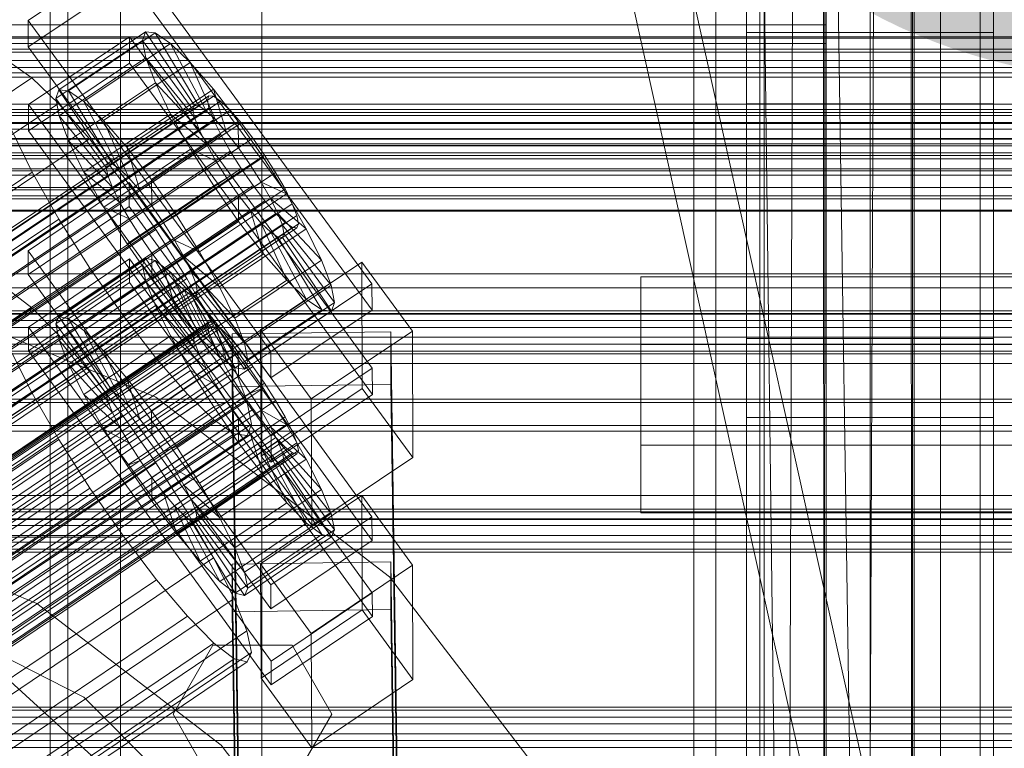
# Model space of a CAD drawing. Header units: millimetres. Extents: x -4738 to 65662, y -68080 to 6847.
# Tile 290 of 656: x 334 to 445, y -34179 to -34096. Entities that reach past the tile are written whole.
import ezdxf

# ---------------------------------------------------------------- set-up
doc = ezdxf.new("R2010")
doc.units = ezdxf.units.MM
for name, color, linetype, lineweight in [('COTAS_O', 1, 'Continuous', 0), ('COTAS_P', 1, 'Continuous', 0), ('frontal_briquetadora', 7, 'Continuous', 0), ('frontal_C01', 7, 'Continuous', 0), ('frontal_C02', 7, 'Continuous', 0), ('frontal_C03', 7, 'Continuous', 0), ('frontal_mezcladora', 7, 'Continuous', 0), ('frontal_secador', 7, 'Continuous', 0)]:
    doc.layers.add(name, color=color, linetype=linetype, lineweight=lineweight)
doc.dimstyles.new('R19_100', dxfattribs={"dimtxt": 250, "dimasz": 150, "dimexe": 150, "dimexo": 80, "dimgap": 100, "dimtad": 1, "dimtih": 1, "dimtoh": 1, "dimdsep": 46, "dimcen": 0.09, "dimadec": 0, "dimazin": 0, "dimtfac": 1, "dimtdec": 4, "dimtofl": 0, "dimtmove": 0, "dimatfit": 3, "dimfxl": 1, "dimtolj": 1, "dimtzin": 0, "dimarcsym": 0})

# ---------------------------------------------------------------- blocks, each defined once
blk = doc.blocks.new('DIM_R31_48')
at = {"layer": 'COTAS_O'}
for p, q in [((-1725, -33700), (-1575, -33655)), ((1725, -33700), (1575, -33655)), ((-1725, -34400), (-1725, -33700)), ((-1725, -33700), (1725, -33700)), ((-1725, -33700), (-1575, -33745)), ((1725, -33700), (1575, -33745)), ((1725, -34400), (1725, -33700))]:
    blk.add_line(p, q, dxfattribs=at)
blk.add_text('3450 O', height=250, dxfattribs=at).set_placement((0, -33600))
blk = doc.blocks.new('DIM_R31_49')
at = {"layer": 'COTAS_P'}
for p, q in [((-150, -32300), (550, -32300)), ((550, -32300), (505, -32450)), ((550, -34900), (550, -32300)), ((550, -32300), (595, -32450)), ((550, -34900), (505, -34750)), ((550, -34900), (595, -34750)), ((-150, -34900), (550, -34900))]:
    blk.add_line(p, q, dxfattribs=at)
blk.add_text('2600 P', height=250, rotation=90, dxfattribs=at).set_placement((450, -33600))
blk = doc.blocks.new('DIM_R31_52')
at = {"layer": 'COTAS_O'}
for p, q in [((-650, -34200), (-500, -34155)), ((650, -34200), (500, -34155)), ((-650, -34900), (-650, -34200)), ((-650, -34200), (650, -34200)), ((-650, -34200), (-500, -34245)), ((650, -34200), (500, -34245)), ((650, -34900), (650, -34200))]:
    blk.add_line(p, q, dxfattribs=at)
blk.add_text('1300 O', height=250, dxfattribs=at).set_placement((0, -34100))

msp = doc.modelspace()

# ---------------------------------------------------------------- linework, layer by layer
at = {"layer": 'frontal_briquetadora'}
for p, q in [((430, -34260), (430, -33820)), ((430, -34680), (430, -33820)), ((210, -34060), (430, -34260)), ((430, -34060), (430, -34490)), ((430, -34260), (430, -34060)), ((430, -34060), (430, -34496)), ((430, -34060), (430, -34305)), ((430, -34116.167), (430, -34115)), ((430, -34119.649), (430, -34116.167)), ((430, -34125.397), (430, -34119.649)), ((430, -34133.327), (430, -34125.397)), ((430, -34143.323), (430, -34133.327)), ((210, -34143), (452, -34143)), ((430, -34155.238), (430, -34143.323)), ((430, -34168.9), (430, -34155.238)), ((430, -34184.11), (430, -34168.9))]:
    msp.add_line(p, q, dxfattribs=at)
at = {"layer": 'frontal_C01'}
for p, q in [((410, -34323.351), (410, -33999.812)), ((410, -34371.499), (410, -34047.96)), ((410, -34372.443), (410, -34048.905)), ((417.5, -34657.873), (417.5, -34055.074)), ((442.5, -34055.074), (442.5, -34657.873)), ((418, -34201.387), (418, -34059.306)), ((438, -34059.306), (438, -34201.387)), ((412.5, -34343.381), (412.5, -34064.12)), ((418, -34064.699), (418, -34206.779)), ((438, -34206.779), (438, -34064.699)), ((412.5, -34351.469), (412.5, -34072.208)), ((417.5, -34684.054), (417.5, -34081.254)), ((442.5, -34684.054), (442.5, -34081.254)), ((425, -34085.38), (425, -34099.076)), ((425, -34085.38), (425, -34096.935)), ((410, -34410.962), (410, -34087.423)), ((425, -34096.935), (-425, -34096.935)), ((425, -34110.632), (425, -34096.935)), ((416, -34105.902), (416, -34097.813)), ((416, -34097.813), (444, -34097.813)), ((416, -34187.564), (416, -34097.813)), ((444, -34097.813), (444, -34105.902)), ((444, -34097.813), (444, -34187.564)), ((425, -34099.076), (-425, -34099.076)), ((425, -34110.632), (425, -34099.076)), ((444, -34105.902), (416, -34105.902)), ((416, -34105.902), (416, -34195.653)), ((444, -34195.653), (444, -34105.902)), ((-425, -34110.632), (425, -34110.632)), ((334.501, -34122.56), (345.969, -34114.823)), ((345.969, -34114.823), (345.981, -34117.519)), ((345.969, -34114.823), (373.501, -34152.678)), ((345.981, -34117.519), (334.513, -34125.256)), ((373.513, -34155.374), (345.981, -34117.519)), ((334.513, -34125.256), (334.501, -34122.56)), ((362.033, -34160.414), (334.501, -34122.56)), ((334.539, -34131.187), (346.008, -34123.451)), ((337.64, -34130.823), (347.47, -34124.192)), ((338.005, -34130.008), (347.835, -34123.377)), ((339.088, -34130.27), (348.918, -34123.638)), ((346.008, -34123.451), (346.02, -34126.147)), ((346.008, -34123.451), (373.539, -34161.305)), ((347.835, -34123.377), (347.47, -34124.192)), ((347.47, -34124.192), (353.205, -34132.079)), ((347.47, -34124.192), (347.847, -34126.029)), ((348.918, -34123.638), (347.835, -34123.377)), ((347.835, -34123.377), (353.378, -34131.692)), ((350.645, -34124.959), (348.918, -34123.638)), ((348.918, -34123.638), (353.892, -34131.816)), ((334.513, -34125.256), (362.045, -34163.11)), ((340.816, -34131.59), (350.645, -34124.959)), ((352.899, -34127.248), (350.645, -34124.959)), ((350.645, -34124.959), (354.71, -34132.442)), ((346.02, -34126.147), (334.551, -34133.883)), ((338.017, -34132.66), (347.847, -34126.029)), ((373.551, -34164.001), (346.02, -34126.147)), ((347.847, -34126.029), (353.384, -34132.948)), ((347.847, -34126.029), (348.941, -34128.761)), ((334.938, -34129.011), (332.629, -34127.246)), ((343.069, -34133.879), (352.899, -34127.248)), ((355.525, -34130.35), (352.899, -34127.248)), ((352.899, -34127.248), (355.777, -34133.526)), ((339.111, -34135.392), (348.941, -34128.761)), ((348.941, -34128.761), (353.902, -34134.243)), ((348.941, -34128.761), (350.678, -34132.203)), ((150.629, -34253.346), (334.938, -34129.011)), ((337.95, -34132.071), (334.938, -34129.011)), ((141.045, -34275.202), (354.844, -34130.973)), ((141.218, -34274.815), (355.017, -34130.587)), ((141.731, -34274.939), (355.53, -34130.711)), ((337.64, -34130.823), (338.005, -34130.008)), ((343.376, -34138.71), (337.64, -34130.823)), ((338.017, -34132.66), (337.64, -34130.823)), ((343.549, -34138.324), (338.005, -34130.008)), ((338.005, -34130.008), (339.088, -34130.27)), ((344.062, -34138.447), (339.088, -34130.27)), ((339.088, -34130.27), (340.816, -34131.59)), ((345.695, -34136.981), (355.525, -34130.35)), ((355.017, -34130.587), (354.844, -34130.973)), ((354.844, -34130.973), (355.022, -34131.843)), ((355.53, -34130.711), (355.017, -34130.587)), ((358.345, -34134.054), (355.525, -34130.35)), ((355.525, -34130.35), (357.021, -34134.995)), ((356.348, -34131.336), (355.53, -34130.711)), ((141.224, -34276.072), (355.022, -34131.843)), ((142.549, -34275.565), (356.348, -34131.336)), ((153.641, -34256.406), (337.95, -34132.071)), ((334.551, -34133.883), (334.539, -34131.187)), ((362.071, -34169.042), (334.539, -34131.187)), ((341.461, -34136.219), (337.95, -34132.071)), ((344.88, -34139.073), (340.816, -34131.59)), ((340.816, -34131.59), (343.069, -34133.879)), ((353.205, -34132.079), (343.376, -34138.71)), ((353.378, -34131.692), (343.549, -34138.324)), ((353.892, -34131.816), (344.062, -34138.447)), ((353.205, -34132.079), (353.378, -34131.692)), ((353.384, -34132.948), (353.205, -34132.079)), ((353.378, -34131.692), (353.892, -34131.816)), ((353.892, -34131.816), (354.71, -34132.442)), ((355.022, -34131.843), (355.541, -34133.138)), ((357.415, -34132.421), (356.348, -34131.336)), ((141.742, -34277.366), (355.541, -34133.138)), ((143.617, -34276.649), (357.415, -34132.421)), ((343.554, -34139.58), (338.017, -34132.66)), ((339.111, -34135.392), (338.017, -34132.66)), ((340.848, -34138.834), (350.678, -34132.203)), ((353.384, -34132.948), (343.554, -34139.58)), ((354.71, -34132.442), (344.88, -34139.073)), ((350.678, -34132.203), (354.725, -34135.873)), ((350.678, -34132.203), (352.938, -34136.121)), ((353.902, -34134.243), (353.384, -34132.948)), ((354.71, -34132.442), (355.777, -34133.526)), ((355.541, -34133.138), (356.363, -34134.768)), ((358.659, -34133.89), (357.415, -34132.421)), ((144.861, -34278.119), (358.659, -34133.89)), ((332.659, -34134.094), (334.981, -34138.696)), ((334.551, -34133.883), (362.083, -34171.738)), ((345.947, -34140.157), (343.069, -34133.879)), ((343.069, -34133.879), (345.695, -34136.981)), ((353.902, -34134.243), (344.073, -34140.874)), ((355.777, -34133.526), (345.947, -34140.157)), ((358.345, -34134.054), (348.515, -34140.685)), ((354.725, -34135.873), (353.902, -34134.243)), ((355.777, -34133.526), (357.021, -34134.995)), ((358.357, -34136.75), (358.345, -34134.054)), ((361.166, -34138.106), (358.345, -34134.054)), ((359.995, -34135.645), (358.659, -34133.89)), ((142.565, -34278.996), (356.363, -34134.768)), ((344.073, -34140.874), (339.111, -34135.392)), ((340.848, -34138.834), (339.111, -34135.392)), ((357.021, -34134.995), (347.191, -34141.627)), ((356.363, -34134.768), (357.434, -34136.624)), ((357.021, -34134.995), (358.357, -34136.75)), ((359.995, -34135.645), (146.196, -34279.873)), ((157.152, -34260.553), (341.461, -34136.219)), ((345.231, -34141.17), (341.461, -34136.219)), ((343.108, -34142.752), (352.938, -34136.121)), ((354.725, -34135.873), (344.895, -34142.504)), ((352.938, -34136.121), (355.796, -34137.729)), ((352.938, -34136.121), (355.569, -34140.246)), ((355.796, -34137.729), (354.725, -34135.873)), ((361.332, -34137.564), (359.995, -34135.645)), ((143.635, -34280.852), (357.434, -34136.624)), ((147.533, -34281.793), (361.332, -34137.564)), ((347.191, -34141.627), (345.695, -34136.981)), ((345.695, -34136.981), (348.515, -34140.685)), ((348.527, -34143.381), (358.357, -34136.75)), ((357.434, -34136.624), (358.68, -34138.578)), ((358.357, -34136.75), (359.693, -34138.669)), ((362.578, -34139.518), (361.332, -34137.564)), ((144.881, -34282.806), (358.68, -34138.578)), ((150.672, -34263.031), (334.981, -34138.696)), ((334.981, -34138.696), (338.003, -34143.933)), ((344.895, -34142.504), (340.848, -34138.834)), ((343.108, -34142.752), (340.848, -34138.834)), ((343.549, -34138.324), (343.376, -34138.71)), ((343.376, -34138.71), (343.554, -34139.58)), ((344.062, -34138.447), (343.549, -34138.324)), ((344.88, -34139.073), (344.062, -34138.447)), ((355.796, -34137.729), (345.966, -34144.36)), ((359.693, -34138.669), (349.863, -34145.301)), ((351.336, -34144.737), (361.166, -34138.106)), ((357.042, -34139.683), (355.796, -34137.729)), ((358.68, -34138.578), (360.017, -34140.498)), ((361.166, -34138.106), (359.693, -34138.669)), ((359.693, -34138.669), (360.939, -34140.624)), ((363.797, -34142.232), (361.166, -34138.106)), ((148.779, -34283.747), (362.578, -34139.518)), ((343.554, -34139.58), (344.073, -34140.874)), ((345.947, -34140.157), (344.88, -34139.073)), ((357.042, -34139.683), (347.212, -34146.314)), ((355.569, -34140.246), (357.042, -34139.683)), ((358.378, -34141.603), (357.042, -34139.683)), ((363.648, -34141.374), (362.578, -34139.518)), ((146.218, -34284.726), (360.017, -34140.498)), ((344.073, -34140.874), (344.895, -34142.504)), ((345.739, -34146.877), (355.569, -34140.246)), ((347.191, -34141.627), (345.947, -34140.157)), ((348.515, -34140.685), (348.527, -34143.381)), ((348.515, -34140.685), (351.336, -34144.737)), ((360.939, -34140.624), (351.109, -34147.255)), ((355.569, -34140.246), (358.39, -34144.299)), ((360.017, -34140.498), (361.352, -34142.252)), ((363.797, -34142.232), (360.939, -34140.624)), ((360.939, -34140.624), (362.01, -34142.479)), ((149.85, -34285.602), (363.648, -34141.374)), ((345.231, -34141.17), (160.922, -34265.504)), ((349.002, -34146.587), (345.231, -34141.17)), ((348.527, -34143.381), (347.191, -34141.627)), ((358.378, -34141.603), (348.548, -34148.234)), ((358.39, -34144.299), (358.378, -34141.603)), ((359.714, -34143.357), (358.378, -34141.603)), ((364.471, -34143.005), (363.648, -34141.374)), ((147.554, -34286.48), (361.352, -34142.252)), ((150.672, -34287.233), (364.471, -34143.005)), ((345.966, -34144.36), (343.108, -34142.752)), ((345.739, -34146.877), (343.108, -34142.752)), ((344.895, -34142.504), (345.966, -34144.36)), ((362.01, -34142.479), (352.18, -34149.11)), ((353.967, -34148.863), (363.797, -34142.232)), ((361.352, -34142.252), (362.596, -34143.721)), ((366.057, -34146.149), (362.01, -34142.479)), ((362.01, -34142.479), (362.833, -34144.11)), ((366.057, -34146.149), (363.797, -34142.232)), ((364.989, -34144.299), (364.471, -34143.005)), ((148.798, -34287.95), (362.596, -34143.721)), ((151.191, -34288.527), (364.989, -34144.299)), ((153.694, -34268.268), (338.003, -34143.933)), ((338.003, -34143.933), (341.52, -34149.448)), ((345.966, -34144.36), (347.212, -34146.314)), ((349.863, -34145.301), (348.527, -34143.381)), ((348.56, -34150.93), (358.39, -34144.299)), ((359.714, -34143.357), (349.884, -34149.988)), ((362.833, -34144.11), (353.003, -34150.741)), ((358.39, -34144.299), (361.21, -34148.003)), ((361.21, -34148.003), (359.714, -34143.357)), ((360.958, -34144.827), (359.714, -34143.357)), ((362.596, -34143.721), (363.664, -34144.806)), ((367.794, -34149.591), (362.833, -34144.11)), ((362.833, -34144.11), (363.351, -34145.404)), ((365.168, -34145.169), (364.989, -34144.299)), ((149.865, -34289.034), (363.664, -34144.806)), ((150.683, -34289.659), (364.482, -34145.431)), ((151.369, -34289.397), (365.168, -34145.169)), ((349.863, -34145.301), (351.336, -34144.737)), ((351.109, -34147.255), (349.863, -34145.301)), ((360.958, -34144.827), (351.128, -34151.458)), ((351.336, -34144.737), (353.967, -34148.863)), ((363.351, -34145.404), (353.521, -34152.035)), ((363.836, -34151.105), (360.958, -34144.827)), ((362.025, -34145.911), (360.958, -34144.827)), ((368.888, -34152.324), (363.351, -34145.404)), ((363.351, -34145.404), (363.53, -34146.274)), ((363.664, -34144.806), (364.482, -34145.431)), ((364.482, -34145.431), (364.995, -34145.555)), ((364.995, -34145.555), (365.168, -34145.169)), ((151.196, -34289.783), (364.995, -34145.555)), ((164.693, -34270.922), (349.002, -34146.587)), ((347.212, -34146.314), (345.739, -34146.877)), ((347.212, -34146.314), (348.548, -34148.234)), ((352.519, -34152.103), (349.002, -34146.587)), ((362.025, -34145.911), (352.196, -34152.542)), ((362.843, -34146.536), (353.014, -34153.168)), ((363.357, -34146.66), (353.527, -34153.291)), ((363.53, -34146.274), (353.7, -34152.905)), ((356.228, -34152.78), (366.057, -34146.149)), ((366.09, -34153.394), (362.025, -34145.911)), ((362.843, -34146.536), (362.025, -34145.911)), ((367.817, -34154.714), (362.843, -34146.536)), ((363.357, -34146.66), (362.843, -34146.536)), ((363.53, -34146.274), (363.357, -34146.66)), ((368.9, -34154.976), (363.357, -34146.66)), ((369.265, -34154.16), (363.53, -34146.274)), ((367.794, -34149.591), (366.057, -34146.149)), ((348.56, -34150.93), (345.739, -34146.877)), ((352.18, -34149.11), (351.109, -34147.255)), ((351.109, -34147.255), (353.967, -34148.863)), ((348.548, -34148.234), (348.56, -34150.93)), ((348.548, -34148.234), (349.884, -34149.988)), ((351.38, -34154.634), (361.21, -34148.003)), ((353.967, -34148.863), (356.228, -34152.78)), ((361.21, -34148.003), (363.836, -34151.105)), ((157.211, -34273.783), (341.52, -34149.448)), ((341.52, -34149.448), (345.291, -34154.866)), ((349.884, -34149.988), (351.38, -34154.634)), ((349.884, -34149.988), (351.128, -34151.458)), ((353.003, -34150.741), (352.18, -34149.11)), ((352.18, -34149.11), (356.228, -34152.78)), ((357.964, -34156.223), (367.794, -34149.591)), ((368.888, -34152.324), (367.794, -34149.591)), ((351.38, -34154.634), (348.56, -34150.93)), ((353.521, -34152.035), (353.003, -34150.741)), ((353.003, -34150.741), (357.964, -34156.223)), ((354.006, -34157.736), (363.836, -34151.105)), ((360.882, -34158.028), (372.35, -34150.291)), ((363.836, -34151.105), (366.09, -34153.394)), ((372.35, -34150.291), (372.408, -34163.233)), ((372.35, -34150.291), (378.086, -34158.178)), ((168.21, -34276.437), (352.519, -34152.103)), ((351.128, -34151.458), (354.006, -34157.736)), ((351.128, -34151.458), (352.196, -34152.542)), ((355.541, -34157.34), (352.519, -34152.103)), ((353.7, -34152.905), (353.521, -34152.035)), ((353.521, -34152.035), (359.058, -34158.955)), ((352.196, -34152.542), (356.26, -34160.025)), ((352.196, -34152.542), (353.014, -34153.168)), ((353.014, -34153.168), (357.987, -34161.345)), ((353.014, -34153.168), (353.527, -34153.291)), ((353.527, -34153.291), (353.7, -34152.905)), ((353.527, -34153.291), (359.07, -34161.607)), ((353.7, -34152.905), (359.436, -34160.792)), ((356.228, -34152.78), (357.964, -34156.223)), ((359.058, -34158.955), (368.888, -34152.324)), ((373.501, -34152.678), (362.033, -34160.414)), ((369.265, -34154.16), (368.888, -34152.324)), ((373.513, -34155.374), (373.501, -34152.678)), ((356.26, -34160.025), (366.09, -34153.394)), ((359.436, -34160.792), (369.265, -34154.16)), ((366.09, -34153.394), (367.817, -34154.714)), ((368.9, -34154.976), (369.265, -34154.16)), ((160.982, -34279.201), (345.291, -34154.866)), ((345.291, -34154.866), (349.061, -34159.817)), ((354.006, -34157.736), (351.38, -34154.634)), ((357.987, -34161.345), (367.817, -34154.714)), ((359.07, -34161.607), (368.9, -34154.976)), ((362.045, -34163.11), (373.513, -34155.374)), ((367.817, -34154.714), (368.9, -34154.976)), ((357.964, -34156.223), (359.058, -34158.955)), ((171.232, -34281.674), (355.541, -34157.34)), ((356.26, -34160.025), (354.006, -34157.736)), ((357.863, -34161.941), (355.541, -34157.34)), ((357.646, -34158.057), (375.644, -34157.811)), ((375.644, -34157.811), (375.644, -34163.204)), ((375.644, -34157.811), (378.512, -34352.922)), ((357.646, -34163.449), (357.646, -34158.057)), ((360.514, -34353.167), (357.646, -34158.057)), ((360.939, -34170.969), (360.882, -34158.028)), ((366.618, -34165.914), (360.882, -34158.028)), ((378.086, -34158.178), (366.618, -34165.914)), ((378.143, -34171.119), (378.086, -34158.178)), ((164.752, -34284.152), (349.061, -34159.817)), ((349.061, -34159.817), (352.572, -34163.964)), ((357.987, -34161.345), (356.26, -34160.025)), ((359.058, -34158.955), (359.436, -34160.792)), ((359.436, -34160.792), (359.07, -34161.607)), ((362.033, -34160.414), (362.045, -34163.11)), ((173.554, -34286.276), (357.863, -34161.941)), ((359.326, -34165.594), (357.863, -34161.941)), ((359.07, -34161.607), (357.987, -34161.345)), ((373.539, -34161.305), (362.071, -34169.042)), ((373.551, -34164.001), (373.539, -34161.305)), ((375.644, -34163.204), (357.646, -34163.449)), ((372.408, -34163.233), (360.939, -34170.969)), ((378.143, -34171.119), (372.408, -34163.233)), ((378.512, -34358.315), (375.644, -34163.204)), ((168.263, -34288.299), (352.572, -34163.964)), ((352.572, -34163.964), (355.584, -34167.025)), ((360.514, -34358.56), (357.646, -34163.449)), ((362.083, -34171.738), (373.551, -34164.001)), ((175.016, -34289.929), (359.326, -34165.594)), ((359.83, -34168.049), (359.326, -34165.594)), ((366.618, -34165.914), (366.675, -34178.856)), ((171.275, -34291.359), (355.584, -34167.025)), ((355.584, -34167.025), (357.893, -34168.79)), ((173.584, -34293.124), (357.893, -34168.79)), ((175.521, -34292.384), (359.83, -34168.049)), ((357.893, -34168.79), (359.341, -34169.139)), ((359.341, -34169.139), (359.83, -34168.049)), ((175.032, -34293.474), (359.341, -34169.139)), ((362.071, -34169.042), (362.083, -34171.738)), ((360.939, -34170.969), (366.675, -34178.856)), ((366.675, -34178.856), (378.143, -34171.119))]:
    msp.add_line(p, q, dxfattribs=at)
at = {"layer": 'frontal_C02'}
for p, q in [((417.5, -34231.462), (417.5, -33692.436)), ((442.5, -33692.436), (442.5, -34231.462)), ((417.5, -34258.348), (417.5, -33719.322)), ((442.5, -34258.348), (442.5, -33719.322)), ((410, -34221.042), (410, -33863.38)), ((410, -34268.769), (410, -33911.107)), ((820, -35975), (390, -34035.57)), ((827, -35975), (397, -34035.57)), ((416, -34132.492), (416, -34041.93)), ((444, -34041.93), (444, -34132.492)), ((410, -34402.112), (410, -34044.45)), ((416, -34050.871), (416, -34141.434)), ((444, -34141.434), (444, -34050.871)), ((412.5, -34240.435), (412.5, -34059.07)), ((412.5, -34249.376), (412.5, -34068.012)), ((410, -34440.294), (410, -34082.632)), ((334.501, -34096.446), (345.969, -34088.777)), ((345.969, -34088.777), (373.501, -34126.3)), ((345.981, -34091.758), (334.513, -34099.427)), ((373.513, -34129.28), (345.981, -34091.758)), ((334.513, -34099.427), (334.501, -34096.446)), ((362.033, -34133.969), (334.501, -34096.446)), ((334.539, -34105.984), (346.008, -34098.315)), ((338.005, -34104.325), (347.835, -34097.751)), ((339.088, -34104.443), (348.918, -34097.869)), ((346.008, -34098.315), (346.02, -34101.295)), ((346.008, -34098.315), (373.539, -34135.837)), ((347.835, -34097.751), (347.47, -34098.711)), ((348.918, -34097.869), (347.835, -34097.751)), ((347.835, -34097.751), (353.378, -34106.073)), ((350.645, -34099.057), (348.918, -34097.869)), ((348.918, -34097.869), (353.892, -34106.129)), ((334.513, -34099.427), (362.045, -34136.949)), ((337.64, -34105.284), (347.47, -34098.711)), ((340.816, -34105.63), (350.645, -34099.057)), ((347.47, -34098.711), (353.205, -34106.528)), ((347.47, -34098.711), (347.847, -34100.683)), ((352.899, -34101.233), (350.645, -34099.057)), ((350.645, -34099.057), (354.71, -34106.692)), ((338.017, -34107.256), (347.847, -34100.683)), ((347.847, -34100.683), (353.384, -34107.462)), ((347.847, -34100.683), (348.941, -34103.532)), ((334.938, -34102.935), (332.629, -34101.347)), ((346.02, -34101.295), (334.551, -34108.964)), ((343.069, -34107.806), (352.899, -34101.233)), ((373.551, -34138.818), (346.02, -34101.295)), ((355.525, -34104.249), (352.899, -34101.233)), ((352.899, -34101.233), (355.777, -34107.723)), ((150.629, -34226.19), (334.938, -34102.935)), ((337.95, -34105.844), (334.938, -34102.935)), ((339.111, -34110.106), (348.941, -34103.532)), ((348.941, -34103.532), (353.902, -34108.812)), ((348.941, -34103.532), (350.678, -34107.065)), ((141.218, -34247.953), (355.017, -34104.978)), ((141.731, -34248.009), (355.53, -34105.034)), ((337.64, -34105.284), (338.005, -34104.325)), ((343.376, -34113.102), (337.64, -34105.284)), ((338.017, -34107.256), (337.64, -34105.284)), ((343.549, -34112.647), (338.005, -34104.325)), ((338.005, -34104.325), (339.088, -34104.443)), ((344.062, -34112.703), (339.088, -34104.443)), ((339.088, -34104.443), (340.816, -34105.63)), ((345.695, -34110.823), (355.525, -34104.249)), ((355.017, -34104.978), (354.844, -34105.432)), ((355.53, -34105.034), (355.017, -34104.978)), ((358.345, -34107.9), (355.525, -34104.249)), ((355.525, -34104.249), (357.021, -34109.151)), ((356.348, -34105.596), (355.53, -34105.034)), ((141.045, -34248.408), (354.844, -34105.432)), ((141.224, -34249.342), (355.022, -34106.366)), ((142.549, -34248.572), (356.348, -34105.596)), ((153.641, -34229.099), (337.95, -34105.844)), ((334.551, -34108.964), (334.539, -34105.984)), ((362.071, -34143.506), (334.539, -34105.984)), ((341.461, -34109.877), (337.95, -34105.844)), ((344.88, -34113.265), (340.816, -34105.63)), ((340.816, -34105.63), (343.069, -34107.806)), ((353.378, -34106.073), (343.549, -34112.647)), ((353.892, -34106.129), (344.062, -34112.703)), ((353.205, -34106.528), (353.378, -34106.073)), ((353.378, -34106.073), (353.892, -34106.129)), ((353.892, -34106.129), (354.71, -34106.692)), ((354.844, -34105.432), (355.022, -34106.366)), ((355.022, -34106.366), (355.541, -34107.716)), ((357.415, -34106.627), (356.348, -34105.596)), ((143.617, -34249.602), (357.415, -34106.627)), ((343.554, -34114.036), (338.017, -34107.256)), ((339.111, -34110.106), (338.017, -34107.256)), ((340.848, -34113.639), (350.678, -34107.065)), ((353.205, -34106.528), (343.376, -34113.102)), ((353.384, -34107.462), (343.554, -34114.036)), ((354.71, -34106.692), (344.88, -34113.265)), ((350.678, -34107.065), (354.725, -34110.485)), ((350.678, -34107.065), (352.938, -34111.041)), ((353.384, -34107.462), (353.205, -34106.528)), ((353.902, -34108.812), (353.384, -34107.462)), ((354.71, -34106.692), (355.777, -34107.723)), ((358.659, -34108.056), (357.415, -34106.627)), ((141.742, -34250.692), (355.541, -34107.716)), ((144.861, -34251.031), (358.659, -34108.056)), ((345.947, -34114.296), (343.069, -34107.806)), ((343.069, -34107.806), (345.695, -34110.823)), ((355.777, -34107.723), (345.947, -34114.296)), ((358.345, -34107.9), (348.515, -34114.474)), ((355.541, -34107.716), (356.363, -34109.39)), ((355.777, -34107.723), (357.021, -34109.151)), ((358.357, -34110.881), (358.345, -34107.9)), ((361.166, -34111.938), (358.345, -34107.9)), ((359.995, -34109.785), (358.659, -34108.056)), ((142.565, -34252.365), (356.363, -34109.39)), ((359.995, -34109.785), (146.196, -34252.761)), ((332.659, -34108.918), (334.981, -34113.641)), ((334.551, -34108.964), (362.083, -34146.487)), ((353.902, -34108.812), (344.073, -34115.385)), ((357.021, -34109.151), (347.191, -34115.725)), ((354.725, -34110.485), (353.902, -34108.812)), ((356.363, -34109.39), (357.434, -34111.273)), ((357.021, -34109.151), (358.357, -34110.881)), ((361.332, -34111.698), (359.995, -34109.785)), ((157.152, -34233.131), (341.461, -34109.877)), ((344.073, -34115.385), (339.111, -34110.106)), ((340.848, -34113.639), (339.111, -34110.106)), ((345.231, -34114.758), (341.461, -34109.877)), ((354.725, -34110.485), (344.895, -34117.059)), ((347.191, -34115.725), (345.695, -34110.823)), ((345.695, -34110.823), (348.515, -34114.474)), ((348.527, -34117.455), (358.357, -34110.881)), ((355.796, -34112.369), (354.725, -34110.485)), ((358.357, -34110.881), (359.693, -34112.793)), ((143.635, -34254.249), (357.434, -34111.273)), ((147.533, -34254.673), (361.332, -34111.698)), ((343.108, -34117.615), (352.938, -34111.041)), ((351.336, -34118.511), (361.166, -34111.938)), ((352.938, -34111.041), (355.796, -34112.369)), ((352.938, -34111.041), (355.569, -34115.189)), ((357.434, -34111.273), (358.68, -34113.238)), ((361.166, -34111.938), (359.693, -34112.793)), ((363.797, -34116.085), (361.166, -34111.938)), ((362.578, -34113.663), (361.332, -34111.698)), ((343.549, -34112.647), (343.376, -34113.102)), ((343.376, -34113.102), (343.554, -34114.036)), ((344.062, -34112.703), (343.549, -34112.647)), ((344.88, -34113.265), (344.062, -34112.703)), ((355.796, -34112.369), (345.966, -34118.942)), ((359.693, -34112.793), (349.863, -34119.367)), ((357.042, -34114.334), (355.796, -34112.369)), ((359.693, -34112.793), (360.939, -34114.758)), ((144.881, -34256.213), (358.68, -34113.238)), ((148.779, -34256.638), (362.578, -34113.663)), ((150.672, -34236.896), (334.981, -34113.641)), ((334.981, -34113.641), (338.003, -34118.957)), ((344.895, -34117.059), (340.848, -34113.639)), ((343.108, -34117.615), (340.848, -34113.639)), ((343.554, -34114.036), (344.073, -34115.385)), ((345.947, -34114.296), (344.88, -34113.265)), ((358.68, -34113.238), (360.017, -34115.15)), ((363.648, -34115.546), (362.578, -34113.663)), ((146.218, -34258.126), (360.017, -34115.15)), ((345.231, -34114.758), (160.922, -34238.012)), ((344.073, -34115.385), (344.895, -34117.059)), ((349.002, -34120.155), (345.231, -34114.758)), ((345.739, -34121.763), (355.569, -34115.189)), ((347.191, -34115.725), (345.947, -34114.296)), ((357.042, -34114.334), (347.212, -34120.907)), ((348.515, -34114.474), (348.527, -34117.455)), ((348.515, -34114.474), (351.336, -34118.511)), ((360.939, -34114.758), (351.109, -34121.332)), ((355.569, -34115.189), (357.042, -34114.334)), ((355.569, -34115.189), (358.39, -34119.226)), ((358.378, -34116.246), (357.042, -34114.334)), ((360.017, -34115.15), (361.352, -34116.88)), ((363.797, -34116.085), (360.939, -34114.758)), ((360.939, -34114.758), (362.01, -34116.641)), ((149.85, -34258.521), (363.648, -34115.546)), ((348.527, -34117.455), (347.191, -34115.725)), ((358.378, -34116.246), (348.548, -34122.819)), ((353.967, -34122.659), (363.797, -34116.085)), ((358.39, -34119.226), (358.378, -34116.246)), ((359.714, -34117.975), (358.378, -34116.246)), ((364.471, -34117.22), (363.648, -34115.546)), ((366.057, -34120.062), (363.797, -34116.085)), ((147.554, -34259.855), (361.352, -34116.88)), ((150.672, -34260.195), (364.471, -34117.22)), ((345.966, -34118.942), (343.108, -34117.615)), ((345.739, -34121.763), (343.108, -34117.615)), ((344.895, -34117.059), (345.966, -34118.942)), ((349.863, -34119.367), (348.527, -34117.455)), ((362.01, -34116.641), (352.18, -34123.215)), ((361.352, -34116.88), (362.596, -34118.309)), ((366.057, -34120.062), (362.01, -34116.641)), ((362.01, -34116.641), (362.833, -34118.315)), ((364.989, -34118.569), (364.471, -34117.22)), ((148.798, -34261.284), (362.596, -34118.309)), ((151.191, -34261.545), (364.989, -34118.569)), ((349.863, -34119.367), (351.336, -34118.511)), ((359.714, -34117.975), (349.884, -34124.549)), ((351.336, -34118.511), (353.967, -34122.659)), ((362.833, -34118.315), (353.003, -34124.889)), ((361.21, -34122.878), (359.714, -34117.975)), ((360.958, -34119.404), (359.714, -34117.975)), ((362.596, -34118.309), (363.664, -34119.339)), ((367.794, -34123.595), (362.833, -34118.315)), ((362.833, -34118.315), (363.351, -34119.665)), ((365.168, -34119.503), (364.989, -34118.569)), ((149.865, -34262.315), (363.664, -34119.339)), ((151.369, -34262.479), (365.168, -34119.503)), ((153.694, -34242.211), (338.003, -34118.957)), ((338.003, -34118.957), (341.52, -34124.502)), ((345.966, -34118.942), (347.212, -34120.907)), ((348.56, -34125.8), (358.39, -34119.226)), ((351.109, -34121.332), (349.863, -34119.367)), ((360.958, -34119.404), (351.128, -34125.978)), ((363.351, -34119.665), (353.521, -34126.238)), ((358.39, -34119.226), (361.21, -34122.878)), ((363.836, -34125.894), (360.958, -34119.404)), ((362.025, -34120.435), (360.958, -34119.404)), ((368.888, -34126.444), (363.351, -34119.665)), ((363.351, -34119.665), (363.53, -34120.599)), ((363.664, -34119.339), (364.482, -34119.902)), ((364.995, -34119.958), (365.168, -34119.503)), ((150.683, -34262.877), (364.482, -34119.902)), ((151.196, -34262.933), (364.995, -34119.958)), ((164.693, -34243.409), (349.002, -34120.155)), ((347.212, -34120.907), (345.739, -34121.763)), ((347.212, -34120.907), (348.548, -34122.819)), ((352.519, -34125.7), (349.002, -34120.155)), ((362.025, -34120.435), (352.196, -34127.009)), ((363.53, -34120.599), (353.7, -34127.172)), ((356.228, -34126.635), (366.057, -34120.062)), ((366.09, -34128.07), (362.025, -34120.435)), ((362.843, -34120.998), (362.025, -34120.435)), ((363.53, -34120.599), (363.357, -34121.053)), ((369.265, -34128.416), (363.53, -34120.599)), ((364.482, -34119.902), (364.995, -34119.958)), ((367.794, -34123.595), (366.057, -34120.062)), ((348.56, -34125.8), (345.739, -34121.763)), ((352.18, -34123.215), (351.109, -34121.332)), ((351.109, -34121.332), (353.967, -34122.659)), ((362.843, -34120.998), (353.014, -34127.571)), ((363.357, -34121.053), (353.527, -34127.627)), ((367.817, -34129.258), (362.843, -34120.998)), ((363.357, -34121.053), (362.843, -34120.998)), ((368.9, -34129.376), (363.357, -34121.053)), ((348.548, -34122.819), (348.56, -34125.8)), ((348.548, -34122.819), (349.884, -34124.549)), ((351.38, -34129.451), (361.21, -34122.878)), ((353.967, -34122.659), (356.228, -34126.635)), ((361.21, -34122.878), (363.836, -34125.894)), ((353.003, -34124.889), (352.18, -34123.215)), ((352.18, -34123.215), (356.228, -34126.635)), ((357.964, -34130.168), (367.794, -34123.595)), ((360.882, -34131.511), (372.35, -34123.842)), ((368.888, -34126.444), (367.794, -34123.595)), ((372.35, -34123.842), (372.408, -34138.148)), ((372.35, -34123.842), (378.086, -34131.659)), ((157.211, -34247.756), (341.52, -34124.502)), ((341.52, -34124.502), (345.291, -34129.899)), ((349.884, -34124.549), (351.38, -34129.451)), ((349.884, -34124.549), (351.128, -34125.978)), ((353.521, -34126.238), (353.003, -34124.889)), ((353.003, -34124.889), (357.964, -34130.168)), ((168.21, -34248.954), (352.519, -34125.7)), ((351.38, -34129.451), (348.56, -34125.8)), ((351.128, -34125.978), (354.006, -34132.468)), ((351.128, -34125.978), (352.196, -34127.009)), ((355.541, -34131.015), (352.519, -34125.7)), ((353.7, -34127.172), (353.521, -34126.238)), ((353.521, -34126.238), (359.058, -34133.018)), ((354.006, -34132.468), (363.836, -34125.894)), ((359.058, -34133.018), (368.888, -34126.444)), ((373.501, -34126.3), (362.033, -34133.969)), ((363.836, -34125.894), (366.09, -34128.07)), ((369.265, -34128.416), (368.888, -34126.444)), ((373.513, -34129.28), (373.501, -34126.3)), ((404, -34144.591), (404, -34125.516)), ((404, -34125.516), (456, -34125.516)), ((404, -34133.152), (404, -34125.516)), ((352.196, -34127.009), (356.26, -34134.644)), ((352.196, -34127.009), (353.014, -34127.571)), ((353.014, -34127.571), (357.987, -34135.831)), ((353.014, -34127.571), (353.527, -34127.627)), ((353.527, -34127.627), (353.7, -34127.172)), ((353.527, -34127.627), (359.07, -34135.949)), ((353.7, -34127.172), (359.436, -34134.99)), ((356.228, -34126.635), (357.964, -34130.168)), ((356.26, -34134.644), (366.09, -34128.07)), ((359.436, -34134.99), (369.265, -34128.416)), ((366.09, -34128.07), (367.817, -34129.258)), ((368.9, -34129.376), (369.265, -34128.416)), ((160.982, -34253.153), (345.291, -34129.899)), ((345.291, -34129.899), (349.061, -34134.78)), ((354.006, -34132.468), (351.38, -34129.451)), ((357.987, -34135.831), (367.817, -34129.258)), ((359.07, -34135.949), (368.9, -34129.376)), ((362.045, -34136.949), (373.513, -34129.28)), ((367.817, -34129.258), (368.9, -34129.376)), ((171.232, -34254.27), (355.541, -34131.015)), ((357.863, -34135.738), (355.541, -34131.015)), ((357.964, -34130.168), (359.058, -34133.018)), ((357.646, -34131.971), (375.644, -34131.727)), ((357.646, -34137.932), (357.646, -34131.971)), ((360.514, -34325.376), (357.646, -34131.971)), ((360.939, -34145.818), (360.882, -34131.511)), ((366.618, -34139.328), (360.882, -34131.511)), ((378.086, -34131.659), (366.618, -34139.328)), ((375.644, -34131.727), (375.644, -34137.689)), ((375.644, -34131.727), (378.512, -34325.132)), ((378.143, -34145.966), (378.086, -34131.659)), ((356.26, -34134.644), (354.006, -34132.468)), ((359.058, -34133.018), (359.436, -34134.99)), ((456, -34133.152), (404, -34133.152)), ((404, -34133.152), (404, -34152.228)), ((444, -34132.492), (416, -34132.492)), ((416, -34132.492), (416, -34141.434)), ((444, -34141.434), (444, -34132.492)), ((362.033, -34133.969), (362.045, -34136.949)), ((164.752, -34258.034), (349.061, -34134.78)), ((349.061, -34134.78), (352.572, -34138.812)), ((357.987, -34135.831), (356.26, -34134.644)), ((359.436, -34134.99), (359.07, -34135.949)), ((173.554, -34258.993), (357.863, -34135.738)), ((359.326, -34139.548), (357.863, -34135.738)), ((359.07, -34135.949), (357.987, -34135.831)), ((373.539, -34135.837), (362.071, -34143.506)), ((373.551, -34138.818), (373.539, -34135.837)), ((375.644, -34137.689), (357.646, -34137.932)), ((378.512, -34331.094), (375.644, -34137.689)), ((168.263, -34262.067), (352.572, -34138.812)), ((352.572, -34138.812), (355.584, -34141.721)), ((360.514, -34331.337), (357.646, -34137.932)), ((372.408, -34138.148), (360.939, -34145.818)), ((362.083, -34146.487), (373.551, -34138.818)), ((378.143, -34145.966), (372.408, -34138.148)), ((175.016, -34262.802), (359.326, -34139.548)), ((359.83, -34142.184), (359.326, -34139.548)), ((366.618, -34139.328), (366.675, -34153.635)), ((171.275, -34264.976), (355.584, -34141.721)), ((175.521, -34265.438), (359.83, -34142.184)), ((355.584, -34141.721), (357.893, -34143.309)), ((359.341, -34143.467), (359.83, -34142.184)), ((416, -34141.434), (444, -34141.434)), ((173.584, -34266.564), (357.893, -34143.309)), ((357.893, -34143.309), (359.341, -34143.467)), ((175.032, -34266.721), (359.341, -34143.467)), ((362.071, -34143.506), (362.083, -34146.487)), ((456, -34144.591), (404, -34144.591)), ((404, -34144.591), (404, -34152.228)), ((360.939, -34145.818), (366.675, -34153.635)), ((366.675, -34153.635), (378.143, -34145.966)), ((404, -34152.228), (456, -34152.228))]:
    msp.add_line(p, q, dxfattribs=at)
at = {"layer": 'frontal_C03'}
for p, q in [((1496, -34098.323), (-1496, -34098.323)), ((1496, -34098.441), (-1496, -34098.441)), ((1496, -34099.707), (-1496, -34099.707)), ((1496, -34100.042), (-1496, -34100.042)), ((-1250, -34100.999), (1250, -34100.999)), ((1496, -34102.381), (-1496, -34102.381)), ((1496, -34102.883), (-1496, -34102.883)), ((1250, -34102.892), (-1250, -34102.892)), ((-1496, -34105.94), (1496, -34105.94)), ((1496, -34106.531), (-1496, -34106.531)), ((1250, -34106.898), (-1250, -34106.898)), ((1250, -34107.214), (-1250, -34107.214)), ((1250, -34108.008), (-1250, -34108.008)), ((-1250, -34108.773), (1250, -34108.773)), ((1496, -34109.84), (-1496, -34109.84)), ((1496, -34110.431), (-1496, -34110.431)), ((1250, -34109.895), (-1250, -34109.895)), ((1250, -34110.66), (-1250, -34110.66)), ((1250, -34111.454), (-1250, -34111.454)), ((1250, -34111.77), (-1250, -34111.77)), ((1496, -34113.488), (-1496, -34113.488)), ((1496, -34113.989), (-1496, -34113.989)), ((1250, -34113.479), (-1250, -34113.479)), ((1250, -34115.372), (-1250, -34115.372)), ((1496, -34116.329), (-1496, -34116.329)), ((1496, -34116.664), (-1496, -34116.664)), ((1496, -34117.93), (-1496, -34117.93)), ((1496, -34118.048), (-1496, -34118.048)), ((1250, -34125.153), (-1250, -34125.153)), ((1250, -34126.758), (-1250, -34126.758)), ((1250, -34129.355), (-1250, -34129.355)), ((1250, -34129.672), (-1250, -34129.672)), ((1250, -34130.466), (-1250, -34130.466)), ((-1250, -34131.23), (1250, -34131.23)), ((1250, -34132.353), (-1250, -34132.353)), ((1250, -34133.117), (-1250, -34133.117)), ((1250, -34133.911), (-1250, -34133.911)), ((1250, -34134.228), (-1250, -34134.228)), ((1250, -34134.244), (-1250, -34134.244)), ((1250, -34135.316), (-1250, -34135.316)), ((1250, -34139.368), (-1250, -34139.368)), ((1250, -34139.744), (-1250, -34139.744)), ((1250, -34151.813), (-1250, -34151.813)), ((1250, -34152.13), (-1250, -34152.13)), ((1250, -34152.924), (-1250, -34152.924)), ((-1250, -34153.688), (1250, -34153.688)), ((1250, -34154.811), (-1250, -34154.811)), ((1250, -34155.575), (-1250, -34155.575)), ((1250, -34156.369), (-1250, -34156.369)), ((1250, -34156.685), (-1250, -34156.685)), ((1250, -34174.271), (-1250, -34174.271)), ((1250, -34174.587), (-1250, -34174.587)), ((1250, -34175.381), (-1250, -34175.381)), ((-1250, -34176.145), (1250, -34176.145)), ((1250, -34177.268), (-1250, -34177.268)), ((1250, -34178.033), (-1250, -34178.033)), ((1250, -34178.827), (-1250, -34178.827))]:
    msp.add_line(p, q, dxfattribs=at)
at = {"layer": 'frontal_mezcladora'}
for p, q in [((339, -34456.719), (339, -34036.719)), ((361, -34036.719), (361, -34456.719)), ((339, -34483.281), (339, -34063.281)), ((361, -34483.281), (361, -34063.281)), ((337, -34076.07), (337, -34509.163)), ((345, -34115.65), (345, -34085.455)), ((337, -34526.414), (337, -34093.321)), ((280, -34115.65), (345, -34115.65)), ((345, -34155), (345, -34115.65)), ((318.129, -34126.361), (349, -34139.149)), ((349, -34139.149), (375.51, -34159.49)), ((311.141, -34152.441), (335.5, -34162.531)), ((280, -34155), (345, -34155)), ((345, -34200.824), (345, -34155)), ((314.357, -34159.65), (340.84, -34173.143)), ((375.51, -34159.49), (395.851, -34186)), ((335.5, -34162.531), (356.418, -34178.582)), ((350.953, -34175.047), (355.453, -34167.252)), ((355.453, -34167.252), (364.453, -34167.252)), ((364.453, -34167.252), (368.953, -34175.047)), ((340.84, -34173.143), (361.857, -34194.16)), ((355.453, -34182.841), (350.953, -34175.047)), ((368.953, -34175.047), (364.453, -34182.841)), ((356.418, -34178.582), (372.469, -34199.5))]:
    msp.add_line(p, q, dxfattribs=at)
at = {"layer": 'frontal_secador'}
for p, q in [((429.5, -34299.5), (413, -33215)), ((420.5, -34290.5), (407, -33225)), ((429.5, -34299.5), (434.12, -33229.08)), ((434.78, -34287.18), (434.12, -33229.08)), ((420.5, -34290.5), (424.28, -33236.52)), ((424.82, -34280.42), (424.28, -33236.52)), ((434.78, -34287.18), (435, -33237)), ((435, -33237), (435, -34283)), ((424.82, -34280.42), (425, -33243)), ((425, -33243), (425, -34277)), ((1360, -34101.784), (-1360, -34101.784)), ((1360, -34108.141), (-1360, -34108.141)), ((1360, -34112.137), (-1360, -34112.137)), ((1360, -34113.5), (-1360, -34113.5)), ((1250, -34113.25), (-1250, -34113.25)), ((1250, -34129.715), (-1250, -34129.715)), ((1250, -34142.349), (-1250, -34142.349)), ((1250, -34150.291), (-1250, -34150.291)), ((1250, -34153), (-1250, -34153))]:
    msp.add_line(p, q, dxfattribs=at)

# ---------------------------------------------------------------- dimensions: what is measured, and where the dimension line sits
at = {"layer": 'COTAS_O'}
for p1, p2, picture, middle in [((-1725, -34400), (1725, -34400), 'DIM_R31_48', (0, -33700)), ((-650, -34900), (650, -34900), 'DIM_R31_52', (0, -34200))]:
    dim = msp.add_aligned_dim(p1=p1, p2=p2, distance=700, text='<> O', dimstyle='R19_100', dxfattribs=at)
    dim.commit()
    dim.dimension.update_dxf_attribs({"geometry": picture, "text_midpoint": middle})
at = {"layer": 'COTAS_P'}
dim = msp.add_aligned_dim(p1=(-150, -34900), p2=(-150, -32300), distance=-700, text='<> P', dimstyle='R19_100', dxfattribs=at)
dim.commit()
dim.dimension.update_dxf_attribs({"geometry": 'DIM_R31_49', "text_midpoint": (550, -33600)})

doc.saveas('drawing.dxf')
